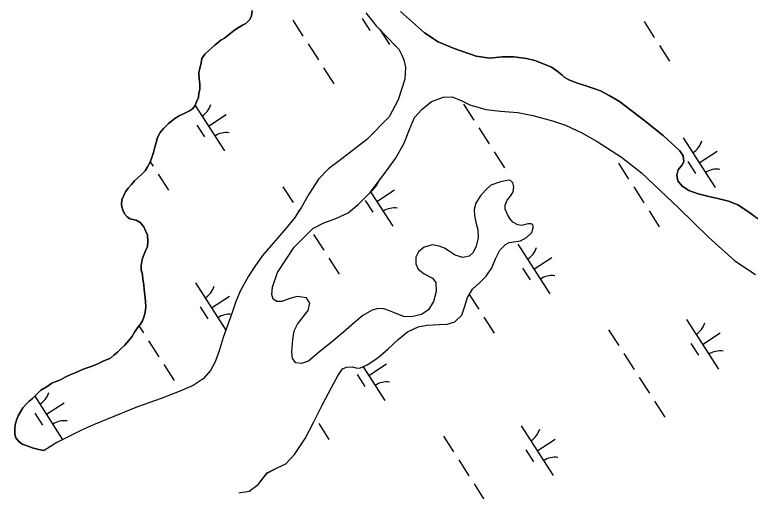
# Model space of a CAD drawing. Extents: x 3937982 to 3958556, y 219448 to 241894.
# Drawn here: x 3945105 to 3945728, y 235692 to 236095 of the extents above; entities that cross this region are included whole.
import ezdxf

# ---------------------------------------------------------------- set-up
doc = ezdxf.new("R2010")
doc.units = 0
doc.layers.add('V-TOPO-SHOR', color=7, linetype='Continuous')
doc.layers.add('V-WETL-SWMP', color=7, linetype='Continuous')

msp = doc.modelspace()

# ---------------------------------------------------------------- linework, layer by layer
at = {"layer": 'V-TOPO-SHOR'}
for points in [[(3945305.71, 236093.809), (3945304.27, 236090.68), (3945300.725, 236087.227), (3945297.909, 236085.865), (3945295.087, 236084.153), (3945291.206, 236081.757), (3945287.317, 236078.658), (3945282.719, 236074.872), (3945279.547, 236073.166), (3945274.595, 236069.033), (3945269.643, 236064.9), (3945266.098, 236061.449), (3945263.597, 236057.633), (3945262.852, 236054.144), (3945261.738, 236049.261), (3945260.992, 236045.771), (3945261.273, 236040.52), (3945261.916, 236036.314), (3945261.85, 236031.415), (3945261.111, 236028.277), (3945260.714, 236024.784), (3945258.913, 236020.96), (3945257.822, 236017.824), (3945255.686, 236015.056), (3945253.216, 236013.337), (3945250.398, 236011.975), (3945244.414, 236009.256), (3945240.535, 236006.859), (3945235.23, 236002.731), (3945230.979, 235998.59), (3945228.132, 235995.129), (3945225.98, 235990.959), (3945224.874, 235986.775), (3945223.77, 235982.591), (3945222.66, 235978.056), (3945221.568, 235974.923), (3945219.754, 235970.049), (3945217.245, 235965.535), (3945215.459, 235962.76), (3945212.622, 235959.997), (3945209.434, 235956.89), (3945206.597, 235954.13), (3945204.109, 235951.015), (3945201.266, 235947.904), (3945198.778, 235944.789), (3945197.33, 235941.307), (3945195.89, 235938.178), (3945195.485, 235933.985), (3945196.482, 235930.125), (3945198.18, 235926.252), (3945200.248, 235923.776), (3945202.673, 235921.994), (3945207.906, 235920.876), (3945211.381, 235919.08), (3945214.478, 235915.191), (3945216.176, 235911.32), (3945217.534, 235908.152), (3945217.814, 235902.903), (3945217.409, 235898.709), (3945215.959, 235894.881), (3945214.152, 235890.705), (3945213.063, 235887.572), (3945212.299, 235882.683), (3945212.248, 235878.835), (3945213.245, 235874.972), (3945213.544, 235871.12), (3945214.527, 235866.209), (3945214.826, 235862.359), (3945215.434, 235855.353), (3945215.742, 235852.199), (3945216.032, 235847.648), (3945215.617, 235842.755), (3945214.517, 235838.921), (3945213.425, 235835.788), (3945211.639, 235833.013), (3945209.507, 235830.59), (3945206.648, 235826.08), (3945204.15, 235822.265), (3945201.66, 235819.148), (3945198.106, 235814.999), (3945195.27, 235812.236), (3945192.079, 235809.131), (3945188.9, 235806.725), (3945186.068, 235804.312), (3945180.086, 235801.593), (3945174.806, 235799.215), (3945169.881, 235797.179), (3945165.664, 235795.836), (3945162.498, 235794.48), (3945156.163, 235791.764), (3945150.535, 235789.391), (3945147.717, 235788.027), (3945143.842, 235785.981), (3945139.271, 235784.291), (3945136.455, 235782.929), (3945132.57, 235780.183), (3945127.28, 235777.103), (3945124.092, 235773.996), (3945120.192, 235770.201), (3945117.362, 235767.788), (3945114.525, 235765.028)], [(3945402.482, 236096.373), (3945411.258, 236085.413), (3945421.435, 236074.605), (3945426.44, 236069.467), (3945430.415, 236065.739), (3945432.971, 236060.634), (3945434.491, 236056.589), (3945435.981, 236050.273), (3945435.496, 236040.133), (3945429.67, 236022.717), (3945422.131, 236008.297), (3945403.16, 235989.306), (3945382.127, 235972.967), (3945370.818, 235964.372), (3945362.305, 235955.561), (3945354.092, 235943.077), (3945347.997, 235931.96), (3945341.573, 235922.425), (3945332.861, 235911.869), (3945322.203, 235899.591), (3945314.916, 235890.941), (3945308.498, 235881.755), (3945303.14, 235873.604), (3945295.974, 235860.929), (3945292.001, 235851.361), (3945289.263, 235842.827), (3945281.636, 235821.759), (3945278.161, 235810.262), (3945274.716, 235801.21), (3945270.943, 235793.738), (3945264.556, 235786.826), (3945256.257, 235781.164), (3945244.469, 235775.896), (3945228.996, 235770.154), (3945208.961, 235763.072), (3945182.752, 235752.223), (3945171.675, 235747.822), (3945161.644, 235743.409), (3945140.863, 235732.837), (3945130.102, 235725.987)], [(3945306.122, 236098.352), (3945305.71, 236093.809)], [(3945744.832, 235914.388), (3945725.427, 235928.64), (3945717.274, 235933.822), (3945709.447, 235937.074), (3945701.427, 235939.103), (3945692.881, 235940.967), (3945683.814, 235943.361), (3945675.802, 235945.915), (3945670.254, 235949.663), (3945666.642, 235954.259), (3945665.828, 235958.994), (3945666.939, 235963.528), (3945670.32, 235967.855), (3945671.577, 235970.288), (3945671.118, 235975.367), (3945668.202, 235979.605), (3945654.03, 235992.562), (3945637.412, 236005.901), (3945617.15, 236021.216), (3945608.296, 236026.406), (3945601.001, 236030.35), (3945596.127, 236032.165), (3945591.251, 236033.803), (3945586.024, 236035.448), (3945580.626, 236037.268), (3945576.448, 236038.722), (3945574.187, 236039.802), (3945570.367, 236041.952), (3945568.639, 236043.549), (3945565.182, 236046.568), (3945559.634, 236050.316), (3945554.763, 236052.481), (3945545.363, 236055.928), (3945538.39, 236057.771), (3945527.738, 236059.137), (3945517.766, 236059.094), (3945507.43, 236058.006), (3945495.73, 236059.561), (3945477.099, 236066.104), (3945463.529, 236071.707), (3945451.913, 236079.559), (3945431.859, 236097.494)], [(3945459.771, 235852.115), (3945455.476, 235844.998), (3945449.48, 235841.23), (3945441.056, 235839.243), (3945434.589, 235839.503), (3945427.974, 235842.038), (3945422.405, 235844.211), (3945417.703, 235845.85), (3945412.808, 235846.089), (3945407.719, 235844.932), (3945399.961, 235840.312), (3945392.711, 235834.461), (3945383.506, 235826.185), (3945373.069, 235817.401), (3945362.106, 235808.625), (3945353.967, 235801.738), (3945347.991, 235799.542), (3945343.105, 235800.306), (3945340.178, 235804.019), (3945339.732, 235809.799), (3945340.565, 235819.932), (3945341.714, 235827.438), (3945344.587, 235832.999), (3945348.501, 235838.02), (3945353.662, 235844.598), (3945354.969, 235850.704), (3945352.054, 235855.291), (3945344.196, 235856.27), (3945338.05, 235854.603), (3945331.37, 235852.068), (3945326.997, 235852.125), (3945323.876, 235854.091), (3945322.877, 235857.951), (3945323.485, 235864.243), (3945327.673, 235876.607), (3945341.601, 235898.113), (3945357.553, 235913.821), (3945366.89, 235918.769), (3945376.909, 235922.31), (3945387.292, 235927.069), (3945395.783, 235934.131), (3945406.066, 235944.49), (3945416.749, 235958.516), (3945427.615, 235973.242), (3945434.425, 235985.573), (3945439.309, 235997.752), (3945443.641, 236007.666), (3945450.209, 236014.927), (3945457.991, 236021.47), (3945468.01, 236025.011), (3945475.537, 236025.261), (3945483.538, 236022.006), (3945490.491, 236018.59), (3945503.907, 236014.564), (3945516.308, 236013.176), (3945531.164, 236012.102), (3945543.901, 236009.485), (3945560.459, 236005.067), (3945571.428, 236001.25), (3945585.338, 235994.766), (3945598.363, 235987.596), (3945618.827, 235974.206), (3945635.793, 235960.861), (3945667.414, 235931.229), (3945692.45, 235906.581), (3945714.925, 235886.515), (3945732.268, 235875.089)], [(3945294.94, 235690.388), (3945303.527, 235691.674), (3945311.299, 235697.343), (3945318.776, 235707.04), (3945327.759, 235711.644), (3945334.624, 235714.878), (3945341.9, 235722.829), (3945351.002, 235736.351), (3945358.004, 235749.903), (3945365.543, 235764.323), (3945373.44, 235779.437), (3945378.642, 235789.165), (3945382.57, 235795.059), (3945385.914, 235796.589), (3945390.989, 235796.874), (3945393.95, 235795.958), (3945397.272, 235795.739), (3945403.605, 235798.455), (3945412.606, 235804.458), (3945421.099, 235811.691), (3945429.78, 235819.973), (3945437.563, 235826.343), (3945446.715, 235830.594), (3945454.084, 235832.247), (3945464.762, 235832.804), (3945471.236, 235832.894), (3945477.734, 235834.907), (3945483.757, 235840.601), (3945486.135, 235848.264), (3945488.502, 235855.406), (3945492.797, 235862.697), (3945498.64, 235868.042), (3945504.313, 235873.563), (3945508.956, 235880.674), (3945512.202, 235888.153), (3945515.972, 235895.45), (3945520.763, 235900.46), (3945523.757, 235901.996), (3945529.364, 235902.794), (3945533.397, 235903.442), (3945538.33, 235906.176), (3945542.936, 235910.487), (3945544.403, 235915.541), (3945543.204, 235917.481), (3945542.16, 235917.845), (3945540.061, 235917.874), (3945538.482, 235917.544), (3945536.551, 235917.044), (3945534.095, 235916.553), (3945530.953, 235917.118), (3945526.96, 235919.271), (3945524.203, 235922.455), (3945522.321, 235925.63), (3945520.283, 235930.381), (3945520.328, 235933.703), (3945522.133, 235937.879), (3945524.801, 235941.166), (3945527.126, 235944.983), (3945527.705, 235949.173), (3945526.702, 235952.512), (3945524.977, 235954.457), (3945523.404, 235954.654), (3945522.004, 235954.498), (3945516.39, 235953.347), (3945508.307, 235950.48), (3945503.703, 235946.343), (3945499.261, 235941.156), (3945495.511, 235935.431), (3945494.04, 235930.029), (3945494.321, 235924.778), (3945495.648, 235919.336), (3945497.311, 235912.842), (3945497.571, 235906.016), (3945495.904, 235899.04), (3945493.209, 235893.654), (3945489.844, 235890.549), (3945484.404, 235889.396), (3945478.131, 235891.229), (3945472.929, 235894.623), (3945469.114, 235897.121), (3945464.414, 235898.934), (3945458.831, 235900.056), (3945451.634, 235898.227), (3945446.856, 235894.093), (3945444.7, 235889.749), (3945444.624, 235883.977), (3945446.662, 235879.402), (3945451.683, 235875.486), (3945458.808, 235871.894), (3945461.559, 235868.183), (3945461.981, 235860.481), (3945459.771, 235852.115)], [(3945114.525, 235765.028), (3945112.039, 235762.261), (3945109.895, 235758.791), (3945108.101, 235755.316), (3945106.655, 235751.836), (3945105.549, 235747.652), (3945105.148, 235743.81), (3945105.096, 235739.962), (3945106.106, 235736.8), (3945108.166, 235733.974), (3945111.281, 235731.483), (3945116.506, 235729.665), (3945119.985, 235728.219), (3945126.613, 235726.732), (3945130.102, 235725.987)]]:
    msp.add_lwpolyline(points, dxfattribs=at)
at = {"layer": 'V-WETL-SWMP'}
for p, q in [((3945431.859, 236097.493), (3945451.913, 236079.559)), ((3945340.519, 236090.198), (3945349.178, 236076.744)), ((3945399.181, 236091.442), (3945405.676, 236081.352)), ((3945637.933, 236088.978), (3945646.592, 236075.524)), ((3945414.353, 236082.125), (3945422.447, 236069.551)), ((3945451.913, 236079.559), (3945463.529, 236071.708)), ((3945353.508, 236070.017), (3945362.168, 236056.563)), ((3945463.529, 236071.708), (3945477.1, 236066.105)), ((3945650.922, 236068.797), (3945659.582, 236055.343)), ((3945477.1, 236066.105), (3945495.73, 236059.56)), ((3945495.73, 236059.56), (3945507.43, 236058.006)), ((3945507.43, 236058.006), (3945517.766, 236059.093)), ((3945517.766, 236059.093), (3945527.737, 236059.136)), ((3945527.737, 236059.136), (3945538.39, 236057.77)), ((3945538.39, 236057.77), (3945545.363, 236055.928)), ((3945545.363, 236055.928), (3945554.763, 236052.48)), ((3945366.498, 236049.836), (3945375.158, 236036.382)), ((3945554.763, 236052.48), (3945559.633, 236050.316)), ((3945559.633, 236050.316), (3945565.181, 236046.569)), ((3945565.181, 236046.569), (3945568.639, 236043.549)), ((3945568.639, 236043.549), (3945570.367, 236041.952)), ((3945570.367, 236041.952), (3945574.187, 236039.802)), ((3945574.187, 236039.802), (3945576.447, 236038.723)), ((3945576.447, 236038.723), (3945580.626, 236037.268)), ((3945580.626, 236037.268), (3945586.025, 236035.447)), ((3945586.025, 236035.447), (3945591.251, 236033.803)), ((3945591.251, 236033.803), (3945596.127, 236032.164)), ((3945596.127, 236032.164), (3945601.001, 236030.35)), ((3945601.001, 236030.35), (3945608.296, 236026.405)), ((3945608.296, 236026.405), (3945617.149, 236021.215)), ((3945485.075, 236019.129), (3945493.735, 236005.675)), ((3945617.149, 236021.215), (3945637.413, 236005.902)), ((3945257.858, 236017.929), (3945282.58, 235979.522)), ((3945269.049, 236000.544), (3945284.184, 236010.286)), ((3945637.413, 236005.902), (3945654.029, 235992.562)), ((3945259.313, 236001.413), (3945265.808, 235991.322)), ((3945498.065, 235998.948), (3945506.725, 235985.494)), ((3945654.029, 235992.562), (3945668.202, 235979.604)), ((3945671.08, 235990.606), (3945698.142, 235948.563)), ((3945511.055, 235978.767), (3945519.715, 235965.314)), ((3945668.202, 235979.604), (3945671.119, 235975.367)), ((3945671.119, 235975.367), (3945671.577, 235970.288)), ((3945684.611, 235969.584), (3945699.746, 235979.327)), ((3945219.858, 235970.329), (3945222.301, 235966.534)), ((3945616.214, 235969.209), (3945624.874, 235955.755)), ((3945671.577, 235970.288), (3945670.32, 235967.855)), ((3945674.876, 235970.454), (3945681.371, 235960.363)), ((3945666.939, 235963.527), (3945665.829, 235958.993)), ((3945670.32, 235967.855), (3945666.939, 235963.527)), ((3945226.631, 235959.807), (3945235.291, 235946.353)), ((3945665.829, 235958.993), (3945666.641, 235954.259)), ((3945666.641, 235954.259), (3945670.254, 235949.663)), ((3945670.254, 235949.663), (3945675.802, 235945.916)), ((3945332.218, 235949.28), (3945340.878, 235935.826)), ((3945406.409, 235944.94), (3945425.146, 235915.832)), ((3945411.614, 235936.853), (3945426.75, 235946.596)), ((3945629.204, 235949.028), (3945637.864, 235935.574)), ((3945675.802, 235945.916), (3945683.815, 235943.361)), ((3945401.879, 235937.723), (3945408.374, 235927.632)), ((3945683.815, 235943.361), (3945692.88, 235940.967)), ((3945692.88, 235940.967), (3945701.427, 235939.104)), ((3945701.427, 235939.104), (3945709.446, 235937.073)), ((3945709.446, 235937.073), (3945717.275, 235933.821)), ((3945717.275, 235933.821), (3945725.428, 235928.64)), ((3945345.208, 235929.099), (3945345.629, 235928.446)), ((3945642.193, 235928.847), (3945650.853, 235915.394)), ((3945725.428, 235928.64), (3945744.832, 235914.388)), ((3945358.198, 235908.919), (3945366.858, 235895.465)), ((3945531.212, 235900.576), (3945558.275, 235858.533)), ((3945371.188, 235888.738), (3945379.848, 235875.284)), ((3945544.744, 235879.555), (3945559.879, 235889.297)), ((3945535.008, 235880.424), (3945541.503, 235870.334)), ((3945258.216, 235867.845), (3945283.884, 235827.969)), ((3945271.747, 235846.824), (3945286.883, 235856.566)), ((3945490.006, 235857.958), (3945497.996, 235845.545)), ((3945262.012, 235847.693), (3945268.507, 235837.603)), ((3945502.326, 235838.818), (3945510.986, 235825.364)), ((3945210.253, 235831.438), (3945214.001, 235825.616)), ((3945673.778, 235836.886), (3945700.841, 235794.843)), ((3945607.913, 235828.291), (3945616.573, 235814.837)), ((3945687.309, 235815.865), (3945702.445, 235825.607)), ((3945218.331, 235818.889), (3945226.991, 235805.435)), ((3945677.574, 235816.734), (3945684.069, 235806.643)), ((3945620.903, 235808.111), (3945629.563, 235794.657)), ((3945231.321, 235798.708), (3945239.981, 235785.255)), ((3945400.097, 235796.951), (3945418.408, 235768.504)), ((3945404.876, 235789.525), (3945420.012, 235799.268)), ((3945395.141, 235790.395), (3945401.636, 235780.304)), ((3945633.893, 235787.93), (3945642.553, 235774.476)), ((3945122.072, 235772.031), (3945145.411, 235735.773)), ((3945131.88, 235756.794), (3945147.015, 235766.537)), ((3945646.883, 235767.749), (3945655.543, 235754.295)), ((3945122.145, 235757.664), (3945128.64, 235747.573)), ((3945362.459, 235748.788), (3945371.119, 235735.335)), ((3945533.911, 235746.857), (3945560.973, 235704.814)), ((3945468.046, 235738.262), (3945476.706, 235724.808)), ((3945547.442, 235725.835), (3945562.578, 235735.578)), ((3945537.707, 235726.704), (3945544.202, 235716.614)), ((3945481.036, 235718.081), (3945489.696, 235704.627)), ((3945494.026, 235697.9), (3945502.686, 235684.446))]:
    msp.add_line(p, q, dxfattribs=at)
for points in [[(3945402.482, 236096.374), (3945411.258, 236085.412), (3945421.435, 236074.606), (3945426.44, 236069.467), (3945430.414, 236065.74), (3945432.97, 236060.634), (3945434.491, 236056.59), (3945435.982, 236050.273), (3945435.497, 236040.133), (3945429.669, 236022.717), (3945422.13, 236008.298), (3945403.161, 235989.307), (3945382.128, 235972.968), (3945370.818, 235964.371), (3945362.304, 235955.562), (3945354.092, 235943.076), (3945347.997, 235931.961), (3945341.573, 235922.425), (3945332.861, 235911.87), (3945322.203, 235899.591), (3945314.916, 235890.941), (3945308.497, 235881.755), (3945303.141, 235873.604), (3945295.975, 235860.93), (3945292, 235851.361), (3945289.263, 235842.826), (3945281.636, 235821.76), (3945278.16, 235810.261), (3945274.716, 235801.21), (3945270.944, 235793.738), (3945264.555, 235786.826), (3945256.258, 235781.163), (3945244.468, 235775.896), (3945228.997, 235770.154), (3945208.961, 235763.072), (3945182.753, 235752.224), (3945171.674, 235747.823), (3945161.644, 235743.408), (3945140.862, 235732.838), (3945130.102, 235725.986), (3945126.613, 235726.732), (3945119.986, 235728.219), (3945116.506, 235729.665), (3945111.282, 235731.483), (3945108.167, 235733.974), (3945106.105, 235736.8), (3945105.097, 235739.962), (3945105.148, 235743.81), (3945105.549, 235747.653)], [(3945291.207, 236081.757), (3945295.087, 236084.154), (3945297.909, 236085.866), (3945300.726, 236087.228), (3945304.27, 236090.68), (3945305.711, 236093.809)], [(3945305.711, 236093.809), (3945306.121, 236098.352)], [(3945105.549, 235747.653), (3945106.654, 235751.837), (3945108.1, 235755.316), (3945109.895, 235758.791), (3945112.04, 235762.261), (3945114.526, 235765.027), (3945117.362, 235767.788), (3945120.192, 235770.2), (3945124.091, 235773.996), (3945127.281, 235777.103), (3945132.57, 235780.182), (3945136.455, 235782.929), (3945139.272, 235784.291), (3945143.842, 235785.98), (3945147.718, 235788.027), (3945150.535, 235789.39), (3945156.164, 235791.764), (3945162.498, 235794.479), (3945165.664, 235795.836), (3945169.881, 235797.18), (3945174.806, 235799.214), (3945180.085, 235801.593), (3945186.069, 235804.312), (3945188.9, 235806.724), (3945192.08, 235809.131), (3945195.27, 235812.237), (3945198.106, 235814.998), (3945201.659, 235819.149), (3945204.15, 235822.265), (3945206.649, 235826.081), (3945209.508, 235830.591), (3945211.639, 235833.012), (3945213.425, 235835.787), (3945214.516, 235838.921), (3945215.617, 235842.755), (3945216.032, 235847.647), (3945215.742, 235852.199), (3945215.434, 235855.352), (3945214.827, 235862.358), (3945214.528, 235866.21), (3945213.544, 235871.121), (3945213.245, 235874.973), (3945212.247, 235878.835), (3945212.298, 235882.683), (3945213.062, 235887.571), (3945214.153, 235890.705), (3945215.958, 235894.88), (3945217.408, 235898.709), (3945217.814, 235902.902), (3945217.534, 235908.153), (3945216.176, 235911.32), (3945214.478, 235915.191), (3945211.381, 235919.081), (3945207.906, 235920.876), (3945202.673, 235921.995), (3945200.248, 235923.776), (3945198.181, 235926.253), (3945196.483, 235930.124), (3945195.485, 235933.985), (3945195.891, 235938.178), (3945197.331, 235941.308), (3945198.777, 235944.788), (3945201.267, 235947.903), (3945204.108, 235951.014), (3945206.598, 235954.13), (3945209.433, 235956.891), (3945212.623, 235959.998), (3945215.459, 235962.759), (3945217.245, 235965.534), (3945219.754, 235970.049), (3945221.568, 235974.923), (3945222.659, 235978.057), (3945223.769, 235982.591), (3945224.874, 235986.775), (3945225.979, 235990.958), (3945228.133, 235995.128), (3945230.978, 235998.589), (3945235.231, 236002.731), (3945240.534, 236006.859), (3945244.414, 236009.256), (3945250.398, 236011.976), (3945253.215, 236013.338), (3945255.686, 236015.055), (3945257.822, 236017.825), (3945258.914, 236020.959), (3945260.714, 236024.784), (3945261.11, 236028.277), (3945261.851, 236031.416), (3945261.916, 236036.313), (3945261.272, 236040.52), (3945260.992, 236045.772), (3945261.738, 236049.261), (3945262.852, 236054.144), (3945263.598, 236057.633), (3945266.098, 236061.448), (3945269.642, 236064.899), (3945274.595, 236069.032), (3945279.548, 236073.165), (3945282.719, 236074.872), (3945287.318, 236078.659), (3945291.207, 236081.757)], [(3945526.959, 235919.271), (3945524.203, 235922.456), (3945522.321, 235925.63), (3945520.284, 235930.38), (3945520.329, 235933.703), (3945522.133, 235937.878), (3945524.801, 235941.166), (3945527.125, 235944.983), (3945527.706, 235949.174), (3945526.701, 235952.511), (3945524.977, 235954.458), (3945523.405, 235954.654), (3945522.004, 235954.498), (3945516.391, 235953.348), (3945508.306, 235950.481), (3945503.703, 235946.344), (3945499.261, 235941.155), (3945495.511, 235935.432), (3945494.04, 235930.028), (3945494.32, 235924.777), (3945495.648, 235919.336), (3945497.311, 235912.842), (3945497.57, 235906.016), (3945495.903, 235899.041), (3945493.208, 235893.654), (3945489.843, 235890.55), (3945484.405, 235889.397), (3945478.132, 235891.23), (3945472.929, 235894.622), (3945469.113, 235897.122), (3945464.414, 235898.934), (3945458.831, 235900.057), (3945451.635, 235898.228), (3945446.857, 235894.093), (3945444.7, 235889.749), (3945444.624, 235883.977), (3945446.662, 235879.402), (3945451.683, 235875.487), (3945458.808, 235871.894), (3945461.558, 235868.184), (3945461.98, 235860.481), (3945459.77, 235852.114), (3945455.477, 235844.998), (3945449.48, 235841.229), (3945441.057, 235839.242), (3945434.588, 235839.503), (3945427.974, 235842.039), (3945422.405, 235844.212), (3945417.704, 235845.849), (3945412.809, 235846.089), (3945407.72, 235844.932), (3945399.962, 235840.312), (3945392.712, 235834.46), (3945383.506, 235826.185), (3945373.069, 235817.402), (3945362.107, 235808.626), (3945353.968, 235801.737), (3945347.992, 235799.542), (3945343.104, 235800.307), (3945340.179, 235804.019), (3945339.731, 235809.798), (3945340.565, 235819.933), (3945341.714, 235827.439), (3945344.587, 235832.999), (3945348.502, 235838.02), (3945353.662, 235844.599), (3945354.968, 235850.704), (3945352.055, 235855.291), (3945344.196, 235856.27), (3945338.051, 235854.602), (3945331.37, 235852.067), (3945326.998, 235852.125), (3945323.875, 235854.091), (3945322.876, 235857.952), (3945323.485, 235864.242), (3945327.672, 235876.606), (3945341.602, 235898.113), (3945357.554, 235913.82), (3945366.891, 235918.769), (3945376.909, 235922.31), (3945387.293, 235927.07), (3945395.783, 235934.13), (3945406.067, 235944.49), (3945416.748, 235958.517), (3945427.615, 235973.242), (3945434.425, 235985.572), (3945439.31, 235997.753), (3945443.64, 236007.666), (3945450.209, 236014.926), (3945457.992, 236021.47), (3945468.01, 236025.011), (3945475.536, 236025.261), (3945483.539, 236022.006), (3945490.491, 236018.59), (3945503.908, 236014.564), (3945516.309, 236013.175), (3945531.164, 236012.103), (3945543.9, 236009.486), (3945560.459, 236005.068), (3945571.429, 236001.249), (3945585.338, 235994.767)], [(3945585.338, 235994.767), (3945598.363, 235987.597), (3945618.827, 235974.206), (3945635.793, 235960.861), (3945667.413, 235931.228), (3945692.451, 235906.581), (3945714.926, 235886.515), (3945732.268, 235875.09)], [(3945294.94, 235690.389), (3945303.528, 235691.674), (3945311.3, 235697.344), (3945318.776, 235707.041), (3945327.759, 235711.645), (3945334.624, 235714.878), (3945341.901, 235722.828), (3945351.002, 235736.352), (3945358.004, 235749.904), (3945365.543, 235764.323), (3945373.44, 235779.437), (3945378.642, 235789.165), (3945382.569, 235795.06), (3945385.913, 235796.59), (3945390.989, 235796.873), (3945393.951, 235795.959), (3945397.272, 235795.74), (3945403.605, 235798.455), (3945412.606, 235804.458), (3945421.099, 235811.692), (3945429.781, 235819.974), (3945437.562, 235826.343), (3945446.715, 235830.595), (3945454.084, 235832.247), (3945464.762, 235832.805), (3945471.236, 235832.894), (3945477.735, 235834.907), (3945483.758, 235840.6), (3945486.134, 235848.265), (3945488.502, 235855.406), (3945492.797, 235862.696), (3945498.641, 235868.042), (3945504.312, 235873.564), (3945508.955, 235880.675), (3945512.202, 235888.154), (3945515.973, 235895.451), (3945520.762, 235900.46), (3945523.757, 235901.995), (3945529.365, 235902.795), (3945533.397, 235903.442), (3945538.331, 235906.175), (3945542.937, 235910.487), (3945544.403, 235915.541), (3945543.204, 235917.481), (3945542.16, 235917.845), (3945540.061, 235917.873), (3945538.482, 235917.544), (3945536.551, 235917.044), (3945534.096, 235916.552), (3945530.954, 235917.119), (3945526.959, 235919.271)]]:
    msp.add_lwpolyline(points, dxfattribs=at)
for centre, start, end in [((3945254.298, 236023.898), 301.99668, 343.540338), ((3945284.198, 235977.446), 81.996677, 123.540335), ((3945669.86, 235992.939), 301.99668, 343.540338), ((3945699.761, 235946.487), 81.996677, 123.540335), ((3945396.864, 235960.208), 305.61217, 339.812184), ((3945426.764, 235913.756), 81.996677, 123.540335), ((3945529.993, 235902.909), 301.99668, 343.540338), ((3945559.893, 235856.457), 81.996677, 123.540335), ((3945256.997, 235870.178), 301.99668, 343.540338), ((3945286.897, 235823.726), 84.142841, 123.540335), ((3945672.559, 235839.219), 301.99668, 343.540338), ((3945702.459, 235792.767), 81.996677, 123.540335), ((3945420.026, 235766.428), 81.996677, 123.540335), ((3945117.129, 235780.149), 301.99668, 343.540338), ((3945147.029, 235733.697), 81.996677, 123.540335), ((3945532.692, 235749.19), 301.99668, 343.540338), ((3945562.592, 235702.738), 81.996677, 123.540335)]:
    msp.add_arc(centre, 17.623, start, end, dxfattribs=at)

doc.saveas('drawing.dxf')
